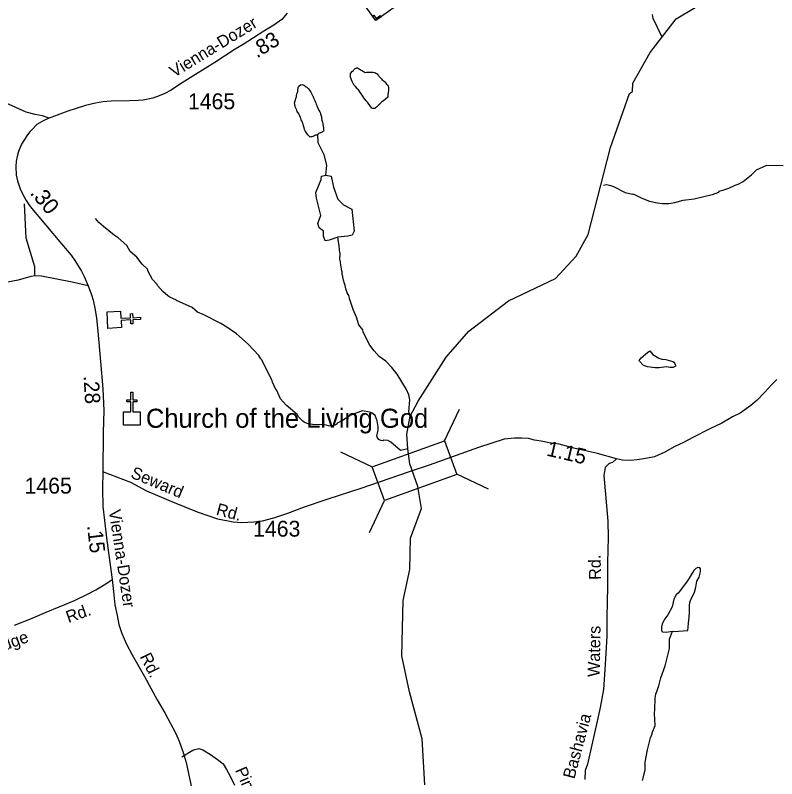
# Model space of a CAD drawing. Extents: x 1547597 to 1699558, y 810033 to 920809.
# Drawn here: x 1581068 to 1587053, y 882486 to 888486 of the extents above; entities that cross this region are included whole.
import ezdxf

# ---------------------------------------------------------------- set-up
doc = ezdxf.new("R2010")
doc.units = 0
for name, color, linetype in [('Exist Cultural Church CELL', 7, 'Continuous'), ('Exist Cultural Church Label', 7, 'Continuous'), ('Exist Cultural Church with Cemetery CELL', 7, 'Continuous'), ('Exist Hydrographic Creek Single Shore', 7, 'Continuous'), ('Exist Hydrographic Misc Water Feature', 7, 'Continuous'), ('Exist Road Non-System Type 51', 7, 'Continuous'), ('Exist Road Non-System Type 51 Label', 7, 'Continuous'), ('Exist Road Secondary Mileage Hundredths English Label', 7, 'Continuous'), ('Exist Road Secondary Structure Standard Bridge CELL', 7, 'Continuous'), ('Exist Road Secondary Type 51 Attributed', 7, 'Continuous'), ('Exist Road Secondary Type 51 Label', 7, 'Continuous'), ('Exist Road Secondary Type 51 Number Label', 7, 'Continuous')]:
    doc.layers.add(name, color=color, linetype=linetype)

msp = doc.modelspace()

# ---------------------------------------------------------------- linework, layer by layer
at = {"layer": 'Exist Cultural Church CELL'}
for points in [[(1581895.8, 886161), (1581898.8, 886104.1), (1581974.8, 886108), (1581973.2, 886140), (1581989.2, 886140.8), (1581990.8, 886108.8), (1582050.9, 886111.9), (1582051.7, 886095.9), (1581991.6, 886092.8), (1581993.2, 886060.9), (1581977.3, 886060.1), (1581975.7, 886092), (1581899.6, 886088.1), (1581902.4, 886030.6), (1581796.1, 886025.1), (1581789.5, 886155.6)], [(1581919.3, 885370.2), (1581976.2, 885370.3), (1581976.2, 885446.5), (1581944.2, 885446.5), (1581944.2, 885462.4), (1581976.2, 885462.4), (1581976.2, 885522.6), (1581992.3, 885522.6), (1581992.3, 885462.4), (1582024.3, 885462.4), (1582024.3, 885446.5), (1581992.3, 885446.5), (1581992.3, 885370.3), (1582049.9, 885370.2), (1582049.9, 885263.8), (1581919.3, 885263.8)]]:
    msp.add_lwpolyline(points, close=True, dxfattribs=at)
at = {"layer": 'Exist Cultural Church with Cemetery CELL'}
for points in [[(1584063.3, 888559.3), (1583901.5, 888443.4), (1583753.3, 888650.4), (1583915.1, 888766.3)], [(1583876.2, 888478.6), (1583885.4, 888485.2), (1583904.1, 888459), (1583937.1, 888482.6), (1583943.6, 888473.6), (1583901.4, 888443.4)]]:
    msp.add_lwpolyline(points, close=True, dxfattribs=at)
at = {"layer": 'Exist Hydrographic Creek Single Shore'}
msp.add_lwpolyline([(1584286.7, 882437), (1584265.2, 882798.2), (1584167.5, 883168.1), (1584106.5, 883450.2), (1584116.3, 883887.3), (1584169.2, 884129.9), (1584173.1, 884375.3), (1584261.4, 884608.9), (1584232.5, 884781.9), (1584168.5, 884960.6), (1584152.5, 885079.2), (1584146.5, 885194.1), (1584171.5, 885334.7), (1584233.5, 885451.7), (1584455.5, 885798.4), (1584633.5, 886001.7), (1584945.6, 886241.5), (1585314.6, 886417.8), (1585475.5, 886591.8), (1585569.5, 886763.9), (1585746.5, 887446.4), (1585894.5, 887870.2), (1585919.6, 887886.1), (1585920.5, 887951.7), (1586057.6, 888191.9), (1586261.5, 888456.9), (1586412.5, 888545.8)], dxfattribs=at)
at = {"layer": 'Exist Hydrographic Misc Water Feature'}
for points in [[(1586150.1, 888317.5), (1586081.5, 888459.1), (1586075.8, 888491.2)], [(1583892.9, 887752), (1583885.1, 887751.6), (1583878.5, 887752.3), (1583870.8, 887756.2), (1583840.3, 887795.5), (1583835, 887802.7), (1583825.7, 887813.9), (1583808.3, 887838), (1583800.3, 887849.2), (1583794.8, 887857.6), (1583786.6, 887868.8), (1583764.4, 887898.5), (1583758.9, 887904.7), (1583756.8, 887908.6), (1583742.1, 887927), (1583733.9, 887934.4), (1583730.1, 887939.4), (1583726.8, 887944.4), (1583723.7, 887950.6), (1583719.4, 887960), (1583716.1, 887963.9), (1583710.2, 887978.5), (1583704.3, 887992.3), (1583702.2, 887999.6), (1583703, 888008.4), (1583703.1, 888015.6), (1583702.5, 888022.3), (1583703.7, 888026.7), (1583719.6, 888046.9), (1583725.1, 888052.4), (1583728, 888056.2), (1583730.2, 888060.6), (1583735.2, 888064.4), (1583742.5, 888067.6), (1583746.4, 888068.6), (1583750.8, 888071.4), (1583758.6, 888071.2), (1583765.8, 888067.8), (1583771.2, 888064.4), (1583778.9, 888058.8), (1583786.6, 888054.1), (1583795.9, 888048), (1583803.6, 888044.5), (1583810.2, 888040), (1583816.8, 888036.5), (1583827.3, 888037.5), (1583832.9, 888039.1), (1583840.6, 888038.4), (1583847.8, 888038.9), (1583860.5, 888039.2), (1583867.7, 888039.6), (1583874.4, 888037.3), (1583879.9, 888038.4), (1583894.3, 888034.8), (1583902, 888030.3), (1583911.3, 888024.6), (1583917.7, 888017.2), (1583921.5, 888012.2), (1583924.3, 888007.2), (1583942.2, 887990.9), (1583946.7, 887985.9), (1583952.1, 887978.6), (1583958.1, 887974.1), (1583966.3, 887968.3), (1583972.3, 887962.2), (1583977.2, 887954.4), (1583984.8, 887944.3), (1583991.9, 887937.6), (1583997.8, 887929.2), (1584000.5, 887917.5), (1584002, 887912.5), (1584001.9, 887904.8), (1584002.4, 887899.2), (1584001.7, 887892.6), (1583999.9, 887880.5), (1583998.1, 887873.8), (1583996.9, 887866.1), (1583996.8, 887857.2), (1583996.7, 887847.2), (1583994.9, 887841.7), (1583978.6, 887827), (1583961.3, 887813), (1583949.5, 887804.3), (1583944.5, 887799.4), (1583936.1, 887792.9), (1583932.1, 887787.4), (1583924.8, 887781.4), (1583906.4, 887764.5), (1583900.2, 887758.6), (1583897.3, 887755.8), (1583892.9, 887752)], [(1583438.7, 887544.4), (1583427.9, 887542.2), (1583421.6, 887540.8), (1583415.4, 887536.2), (1583399.7, 887531), (1583391.9, 887530.3), (1583384.9, 887528.1), (1583366.5, 887545.5), (1583347.5, 887576.9), (1583342.2, 887587.1), (1583338.5, 887601.2), (1583332.5, 887616), (1583329.6, 887629.3), (1583328.1, 887636.2), (1583319.8, 887655.8), (1583316.1, 887664.4), (1583312.3, 887674.7), (1583308.6, 887684), (1583305.6, 887691.8), (1583301.9, 887701.2), (1583295.8, 887710.7), (1583283.6, 887729.5), (1583279.8, 887739.7), (1583274.6, 887751.4), (1583271.6, 887760.8), (1583267.8, 887771), (1583265.7, 887779.6), (1583264.2, 887788.2), (1583263.6, 887798.2), (1583271.7, 887819.9), (1583274.2, 887830.7), (1583275.8, 887839.2), (1583277.5, 887844.7), (1583279.2, 887853.2), (1583281.7, 887867.2), (1583285.1, 887879.5), (1583288.2, 887887.3), (1583290, 887897.4), (1583292.5, 887915.2), (1583292.5, 887919.9), (1583294.2, 887923.7), (1583298.2, 887927.6), (1583300.5, 887932.2), (1583308.4, 887938.3), (1583315.4, 887939), (1583320.8, 887940.4), (1583327.1, 887938.8), (1583331.7, 887938), (1583341, 887933.9), (1583347.2, 887929.2), (1583354.1, 887924.3), (1583359.5, 887920.4), (1583364.8, 887914.9), (1583372.5, 887907.7), (1583381.7, 887897.5), (1583385.4, 887888.9), (1583390, 887880.3), (1583396.9, 887870.8), (1583403.7, 887856), (1583408.2, 887845), (1583411.2, 887835.7), (1583418.7, 887820.7), (1583422.5, 887815.3), (1583425.5, 887807.4), (1583430, 887798), (1583433, 887787.1), (1583435.3, 887780.8), (1583438.2, 887775.4), (1583439.8, 887769.8), (1583442.7, 887762), (1583445, 887757.3), (1583448, 887751.1), (1583451.1, 887743.3), (1583461.6, 887726), (1583463.1, 887720.5), (1583466.8, 887711.9), (1583473.5, 887687.7), (1583474.2, 887679.1), (1583474.8, 887670.6), (1583476.4, 887666.7), (1583477.8, 887660.4), (1583481.5, 887644.8), (1583484.5, 887635.4), (1583485.9, 887626.1), (1583490.2, 887601.1), (1583490.9, 887597.2), (1583491.5, 887586.3), (1583492.2, 887580.9), (1583491.3, 887575.4), (1583488.2, 887571.6), (1583483.4, 887570.1), (1583478.7, 887567), (1583473.3, 887564.8), (1583467.9, 887562.6), (1583464.7, 887561.1), (1583455.4, 887558.1), (1583452.2, 887555), (1583449, 887552), (1583445.1, 887549.7), (1583438.7, 887544.4)], [(1583508.9, 887227.7), (1583515.4, 887306.4), (1583495.7, 887388.5), (1583449.8, 887483.7), (1583445.1, 887549.7)], [(1585691.3, 887151.1), (1585713.7, 887155.8), (1585737.6, 887151.5), (1585769.5, 887139.1), (1585860.9, 887093.9), (1585919.7, 887079.7), (1585924.8, 887081), (1585992.4, 887048.2), (1586052.1, 887023.4), (1586115.9, 887010.6), (1586155.9, 887006.1), (1586203.9, 887005.5), (1586252, 887012.9), (1586316.2, 887032), (1586404.3, 887042.9), (1586544.4, 887078.2), (1586548.8, 887077), (1586597, 887096.4), (1586599.1, 887102.4), (1586607.1, 887106.3), (1586629.1, 887110.1), (1586677.3, 887127.4), (1586725.6, 887150.8), (1586749.7, 887158.5), (1586790, 887180), (1586854.6, 887231.1), (1586893.2, 887270.3), (1586975.6, 887307.5), (1587103.5, 887305.9)], [(1583604, 886741.8), (1583535.1, 886718.8), (1583502.3, 886712.3), (1583489.2, 886748.4), (1583489.2, 886787.8), (1583456.4, 886814), (1583446.5, 886850.1), (1583459.6, 886886.3), (1583469.5, 886912.5), (1583436.7, 887047.1), (1583430.1, 887093.1), (1583472.8, 887194.8), (1583476, 887221.1), (1583508.9, 887227.7)], [(1583508.9, 887227.7), (1583551.5, 887221.1), (1583567.9, 887135.7), (1583604, 887040.5), (1583646.6, 886994.6), (1583712.2, 886961.8), (1583731.9, 886787.8), (1583715.5, 886758.2), (1583682.7, 886748.4), (1583604, 886741.8)], [(1584152.5, 885079.2), (1584096.8, 885064.3), (1584019, 885129.6), (1583997.2, 885143.9), (1583965.3, 885146.3), (1583957.2, 885142.4), (1583941.2, 885142.6), (1583925.3, 885150.8), (1583911.5, 885168.9), (1583909.6, 885179), (1583920.2, 885226.9), (1583920.5, 885250.9), (1583911.1, 885298.9), (1583895.6, 885339.2), (1583871.8, 885357.5), (1583855.9, 885365.7), (1583794.8, 885378.1), (1583705.6, 885342), (1583639.1, 885300.8), (1583596.8, 885279), (1583594.8, 885273.1), (1583578.7, 885263.3), (1583554.6, 885257.6), (1583530.6, 885257.9), (1583512.7, 885264.1), (1583482.7, 885266.5), (1583402.8, 885269.5), (1583370.8, 885276), (1583340.9, 885286.3), (1583327, 885294.5), (1583293.5, 885330.9), (1583283.6, 885347), (1583196.6, 885420.2), (1583151.7, 885471.8), (1583122, 885541.1), (1583116.1, 885545.2), (1583088.7, 885601.6), (1583086.9, 885611.6), (1583004.9, 885778.7), (1582997, 885786.8), (1582983.2, 885811), (1582899, 885901.5), (1582807.3, 885981.1), (1582731.9, 886034.2), (1582684.3, 886062.8), (1582549.1, 886132.5), (1582501.3, 886153.1), (1582457.8, 886189.7), (1582334.4, 886243.3), (1582334.5, 886247.3), (1582282.8, 886270), (1582266.9, 886280.1), (1582227.3, 886314.7), (1582185.9, 886361.2), (1582182, 886369.2), (1582146.5, 886409.7), (1582115.1, 886466.1), (1582107.4, 886490.2), (1582064.3, 886529.8), (1582023.4, 886585.3), (1581971.1, 886628), (1581943.7, 886676.3), (1581876.4, 886737.2), (1581844.7, 886757.6), (1581761.4, 886824.6), (1581725.8, 886857.1), (1581698.3, 886887.5)], [(1583697.4, 886251.4), (1583695.9, 886254.5), (1583694.5, 886263.6), (1583691.6, 886272), (1583688.7, 886282.7), (1583684.3, 886291.1), (1583676.1, 886303.4), (1583670.2, 886319.4), (1583666.7, 886335.5), (1583663.9, 886349.1), (1583661, 886362.1), (1583653.7, 886385), (1583650, 886394.9), (1583647.2, 886404.1), (1583644.3, 886416.3), (1583642.9, 886421.7), (1583643.7, 886428.5), (1583642.3, 886434.6), (1583640.8, 886439.1), (1583638.1, 886456.7), (1583636, 886468.9), (1583633.8, 886478), (1583633.2, 886490.9), (1583629.7, 886510.8), (1583626.8, 886517.7), (1583625.4, 886529), (1583624.8, 886539), (1583623.5, 886548.8), (1583622.1, 886559.5), (1583619.9, 886568.6), (1583619.3, 886574.8), (1583618.7, 886586.2), (1583620.3, 886592.9), (1583620.9, 886613.4), (1583618.1, 886625.6), (1583617.5, 886636.3), (1583615.5, 886652.3), (1583613.3, 886663.8), (1583612.7, 886670.5), (1583604, 886741.8)], [(1584171.5, 885334.7), (1584159.9, 885367.8), (1584169.1, 885463.7), (1584161.6, 885503.8), (1584142.1, 885544), (1584068.7, 885664.2), (1584027.3, 885718.4), (1583980.8, 885766), (1583929.2, 885804.8), (1583887.7, 885847.2), (1583854.3, 885891.7), (1583803.5, 885996.4), (1583799.7, 886012.4), (1583768.3, 886052.8), (1583749, 886113.1), (1583724.5, 886172.2), (1583697.4, 886251.4)], [(1586055.3, 885848.3), (1586079.5, 885819.1), (1586125.1, 885790.6), (1586149, 885782.2), (1586181, 885779.8), (1586236.9, 885765), (1586244.8, 885759), (1586250.6, 885748.9), (1586256.6, 885736.8), (1586256.5, 885728.8), (1586238.3, 885717), (1586216.3, 885717.3), (1586184.4, 885723.7), (1586128.2, 885714.5), (1586096.2, 885714.9), (1586036.3, 885721.7), (1586012.5, 885730), (1586002.5, 885736.1), (1585972.9, 885766.5), (1585970.9, 885772.5), (1585987.1, 885792.3), (1586035.7, 885835.7), (1586055.3, 885848.3)], [(1586233.2, 883644.7), (1586243.1, 883642.9), (1586354.7, 883650.8), (1586357.6, 883675.5), (1586358, 883707.5), (1586364.5, 883755.4), (1586367, 883795.4), (1586365.7, 883847.4), (1586370, 883871.4), (1586374.2, 883887.3), (1586406.9, 883950.8), (1586417.4, 883990.7), (1586424, 884038.7), (1586442.3, 884070.4), (1586452.8, 884110.3), (1586453.1, 884134.2), (1586447.3, 884142.3), (1586433.3, 884146.5), (1586417.1, 884136.7), (1586400.9, 884120.9), (1586350, 884039.6), (1586276.9, 883944.6), (1586262.6, 883930.7), (1586244.3, 883897), (1586229.5, 883837.1), (1586196.8, 883773.6), (1586172.4, 883741.9), (1586151.9, 883702.2), (1586147.6, 883680.2), (1586147.3, 883654.2), (1586149.2, 883646.2), (1586155.2, 883640.1), (1586183.2, 883637.7), (1586233.2, 883644.7)], [(1585997, 882472.1), (1586018, 882551.9), (1586018.7, 882615.8), (1586035.9, 882711.6), (1586061.1, 882807.4), (1586073.5, 882839.1), (1586073.6, 882847.1), (1586096.2, 882902.9), (1586091.4, 882999), (1586095.8, 883030.9), (1586096.8, 883118.8), (1586101.2, 883150.8), (1586125.9, 883214.5), (1586142.8, 883278.3), (1586175.9, 883373.8), (1586209.6, 883509.4), (1586210.4, 883581.4), (1586233.2, 883644.7)]]:
    msp.add_lwpolyline(points, dxfattribs=at)
at = {"layer": 'Exist Road Non-System Type 51'}
for points in [[(1581222.6, 886434.3), (1581221.7, 886508.8), (1581153, 886733), (1581140.5, 887004.4)], [(1585794.2, 884999.8), (1585761.8, 884970.2), (1585751.6, 884968.2), (1585732.2, 884959.3), (1585703.9, 884931), (1585693.1, 884869.7), (1585705.3, 884751.4), (1585726.1, 884508.7), (1585728.1, 884382.5), (1585723.4, 884181.8), (1585722.9, 883997.6), (1585719, 883873.6), (1585716.4, 883758.3), (1585717.1, 883604.9), (1585711.7, 883517), (1585704.1, 883384.4), (1585691.7, 883188), (1585664.7, 883045.9), (1585636.8, 882914.2), (1585599.9, 882752.7), (1585564.5, 882600.6), (1585546.9, 882549.3), (1585545.1, 882478.5)], [(1582376.7, 882658.8), (1582463.4, 882708.9), (1582479.6, 882716.5), (1582509.5, 882722.1), (1582541.6, 882713.7), (1582603, 882674.8), (1582658.5, 882635.9), (1582702, 882601.4), (1582727.4, 882558.8), (1582756.5, 882506.4), (1582791.5, 882435.8)]]:
    msp.add_lwpolyline(points, dxfattribs=at)
at = {"layer": 'Exist Road Secondary Structure Standard Bridge CELL'}
for p, q in [((1584442, 885140.7), (1584559.4, 885390.5)), ((1583623.2, 885054.2), (1583873, 884936.8)), ((1584535.7, 884881.1), (1584785.5, 884763.8)), ((1583851.5, 884421.4), (1583968.8, 884671.2))]:
    msp.add_line(p, q, dxfattribs=at)
msp.add_lwpolyline([(1583873, 884936.8), (1584441.6, 885141.9), (1584537.4, 884876.3), (1583968.8, 884671.2)], close=True, dxfattribs=at)
at = {"layer": 'Exist Road Secondary Type 51 Attributed'}
for points in [[(1583203.9, 888501.3), (1583163.3, 888451.2), (1583099, 888408.3), (1583020.3, 888360.6), (1582858.1, 888255.6), (1582797.3, 888218.9), (1582635.2, 888114.6), (1582483.8, 888018.8), (1582358.5, 887940.5), (1582292, 887897.4), (1582244.4, 887870.7), (1582199.1, 887851.3), (1582150.3, 887834.9), (1582073.2, 887818.4), (1582034.8, 887815.9), (1581965.6, 887812), (1581822, 887810.7), (1581756.8, 887804.7), (1581698, 887795.3), (1581619.9, 887777.4), (1581547.5, 887754.2), (1581480.5, 887732.5), (1581334.6, 887677.8)], [(1581334.6, 887677.8), (1581282.3, 887694.2), (1581223.6, 887706.7), (1581152.4, 887725.1), (1581020.2, 887785.6), (1580809.2, 887870.8), (1580758.6, 887891.9), (1580661, 887935.7), (1580625.2, 887957.6), (1580570.4, 887991.4), (1580523.6, 888037.2), (1580465.9, 888102.9), (1580417.1, 888168.7), (1580339.9, 888249.8), (1580298.1, 888290.6), (1580038.2, 888436)], [(1581334.6, 887677.8), (1581293.3, 887658.9), (1581238.5, 887626), (1581196.2, 887582.7), (1581179, 887566), (1581159.9, 887538.4), (1581117.3, 887471.4), (1581093.9, 887414.2), (1581082.9, 887375.8), (1581075, 887340), (1581072, 887298.2), (1581075.2, 887230.2), (1581084.2, 887183.9), (1581109.1, 887112.7), (1581136.7, 887059.2), (1581153.1, 887029.3), (1581183.8, 886982.8), (1581431.2, 886689.6), (1581506.4, 886600.4), (1581535.7, 886559.6), (1581562.9, 886515.6), (1581588.8, 886473.2), (1581609.2, 886432.4), (1581642, 886358.2)], [(1581642, 886358.2), (1581514.6, 886387.1), (1581274.6, 886434.4), (1581223.8, 886438.4), (1581190, 886433.9), (1581089.9, 886404.5), (1580826.3, 886354.5)], [(1581642, 886358.2), (1581667, 886288.8), (1581680.4, 886247.4), (1581695.9, 886171.7), (1581706.2, 886104.8), (1581717.2, 886002.5), (1581737.3, 885764), (1581755.8, 885550.2), (1581762.8, 885380.1), (1581759.5, 885207.6), (1581756.1, 884897.6)], [(1587054.2, 885622.6), (1587014.7, 885583.1), (1586955.4, 885521.3), (1586898.6, 885462), (1586849.2, 885417.5), (1586765.2, 885358.2), (1586705.9, 885328.5), (1586622, 885279.1), (1586525.6, 885234.6), (1586392.3, 885167.9), (1586320.6, 885128.3), (1586251.5, 885096.2), (1586173.1, 885052.3), (1586091.6, 885015.1), (1586007.2, 885000.4), (1585956.7, 884990.8), (1585904.6, 884987.7), (1585841.5, 884989.9), (1585794.2, 884999.8), (1585642.8, 885041.9), (1585459.1, 885084.6), (1585341.7, 885114.4), (1585263.9, 885125.4), (1585201.9, 885138.5), (1585150, 885145.1), (1585101, 885160.4), (1585046.7, 885162.9), (1584992.3, 885162.9), (1584910.8, 885153), (1584708.3, 885088.8), (1584320.5, 884950.4), (1584154.6, 884896), (1583785.1, 884766.5), (1583523.3, 884682.5), (1583338, 884620.7), (1583207.1, 884571.3), (1583098.5, 884534.2), (1583007.6, 884509.5), (1582943.1, 884501), (1582848, 884495.9), (1582780.1, 884502.7), (1582661.2, 884524.8), (1582500.6, 884581.3), (1582305.5, 884660.1), (1582102.7, 884745), (1581977, 884814.9), (1581756.1, 884897.6)], [(1581756.1, 884897.6), (1581752.5, 884766.2), (1581756.1, 884623.8), (1581769.5, 884515.3), (1581787.6, 884359.1), (1581829.5, 884051.3)], [(1581062.4, 883693.2), (1581194.6, 883746.1), (1581311.7, 883795.3), (1581413.7, 883836.8), (1581532.6, 883887), (1581635.1, 883935.2), (1581701.3, 883971.4), (1581779.2, 884017.8), (1581829.5, 884051.3)], [(1581829.5, 884051.3), (1581841.1, 883955.8), (1581851.4, 883852.6), (1581868.2, 883767.4), (1581882.4, 883696.4), (1581904.4, 883628), (1581943.2, 883542.3), (1581987.6, 883460.2), (1582083.8, 883289.8), (1582183.5, 883105.5), (1582245, 882997.8), (1582327.4, 882846), (1582357.2, 882780.9), (1582387.7, 882692.7), (1582411.1, 882613.3), (1582466.8, 882354.4)]]:
    msp.add_lwpolyline(points, dxfattribs=at)

# ---------------------------------------------------------------- texts
at = {"layer": 'Exist Cultural Church Label'}
msp.add_text('Church of the Living God', height=150, dxfattribs=at).set_placement((1582094.5, 885243.5))
at = {"layer": 'Exist Road Non-System Type 51 Label'}
for s, rotation, p in [('Rd.', 91.29074, (1585672.5, 884049.3)), ('Waters', 88.97625, (1585661, 883284.9)), ('Bashavia', 75.13065, (1585461.9, 882478.9)), ('Pine', 293.56524, (1582793.8, 882553.8))]:
    msp.add_text(s, height=95, rotation=rotation, dxfattribs=at).set_placement(p)
at = {"layer": 'Exist Road Secondary Mileage Hundredths English Label'}
for s, height, rotation, p in [('.83', 120, 31.81208, (1582967.4, 888145.3)), ('.30', 125, 310.15778, (1581178, 887086.6)), ('.28', 120, 273.65881, (1581603.9, 885650.4)), ('1.15', 120, 346.91432, (1585237.3, 885025.9)), ('.15', 120, 276.77387, (1581631.2, 884474.1))]:
    msp.add_text(s, height=height, rotation=rotation, dxfattribs=at).set_placement(p)
at = {"layer": 'Exist Road Secondary Type 51 Label'}
for s, rotation, p in [('Vienna-Dozer', 31.52935, (1582317.4, 887993.5)), ('Seward', 337.28372, (1581967.5, 884855)), ('Rd.', 345.20683, (1582640.7, 884561.3)), ('Vienna-Dozer', 278.68032, (1581802.2, 884594.2)), ('Rd.', 19.5024, (1581485.9, 883708.5)), ('Ridge', 20.09977, (1580869.7, 883448.7)), ('Rd.', 296.32981, (1582045.2, 883446.6))]:
    msp.add_text(s, height=95, rotation=rotation, dxfattribs=at).set_placement(p)
at = {"layer": 'Exist Road Secondary Type 51 Number Label'}
for s, p in [('1465', (1582424.8, 887746.9)), ('1465', (1581140.6, 884726.4)), ('1463', (1582936.9, 884388.1))]:
    msp.add_text(s, height=125, dxfattribs=at).set_placement(p)

doc.saveas('drawing.dxf')
